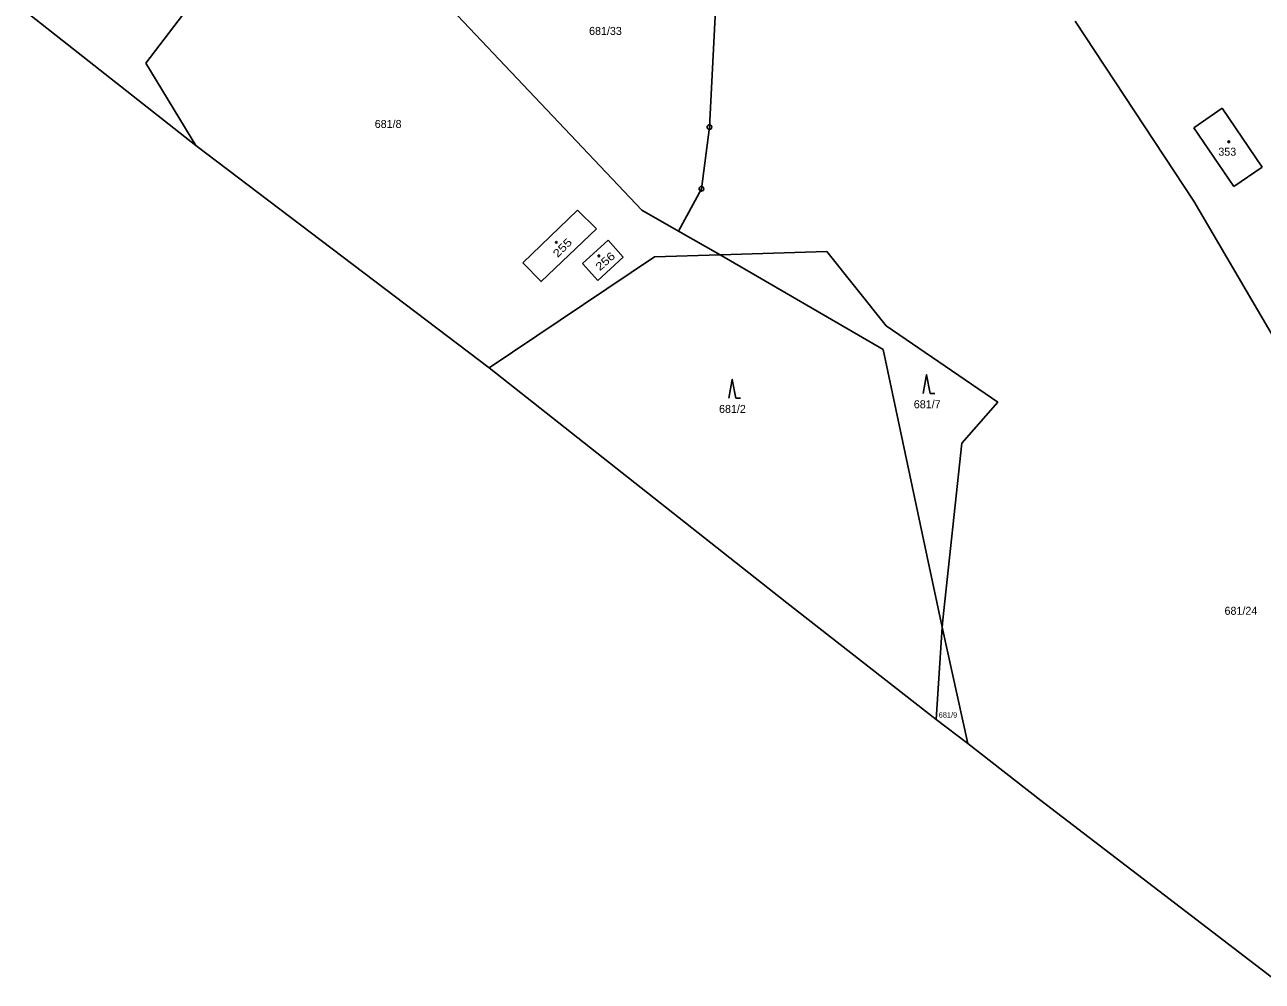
# Model space of a CAD drawing. Extents: x -701211 to -698780, y -1014269 to -1012378.
# Drawn here: x -700617.8 to -700355.1, y -1014122.2 to -1013919 of the extents above; entities that cross this region are included whole.
import ezdxf
from ezdxf.enums import TextEntityAlignment as Align

# ---------------------------------------------------------------- set-up
doc = ezdxf.new("R2010")
doc.units = 0
doc.header["$LTSCALE"] = 0.68
for name, color, linetype, lineweight in [('1', 7, 'Continuous', 25), ('3', 7, 'Continuous', 25), ('5', 7, 'Continuous', 25), ('8', 7, 'Continuous', 25)]:
    doc.layers.add(name, color=color, linetype=linetype, lineweight=lineweight)
doc.layers.add('2', color=7, linetype='Continuous')

msp = doc.modelspace()

# ---------------------------------------------------------------- linework, layer by layer
at = {"layer": '1'}
for p, q in [((-700470.13, -1013895.13), (-700472.45, -1013940.74)), ((-700570.09, -1013898.25), (-700592.11, -1013927.11)), ((-700486.79, -1013958.39), (-700530.22, -1013912.51)), ((-700617.85, -1013916.06), (-700581.52, -1013944.62)), ((-700394.77, -1013918.2), (-700369.62, -1013956.44)), ((-700581.52, -1013944.62), (-700592.11, -1013927.11)), ((-700363.56, -1013936.72), (-700369.61, -1013940.87)), ((-700355.08, -1013949.24), (-700363.56, -1013936.72)), ((-700472.45, -1013940.74), (-700474.16, -1013953.83)), ((-700369.61, -1013940.87), (-700361.12, -1013953.33)), ((-700581.52, -1013944.62), (-700519.24, -1013991.89)), ((-700361.12, -1013953.33), (-700355.08, -1013949.24)), ((-700474.16, -1013953.83), (-700479.01, -1013962.83)), ((-700512.05, -1013969.55), (-700500.44, -1013958.38)), ((-700500.44, -1013958.38), (-700496.4, -1013962.37)), ((-700486.79, -1013958.39), (-700479.01, -1013962.83)), ((-700369.62, -1013956.44), (-700346.3, -1013996.29)), ((-700479.01, -1013962.83), (-700470.2, -1013967.86)), ((-700499.42, -1013969.73), (-700493.98, -1013964.77)), ((-700493.98, -1013964.77), (-700490.78, -1013968.36)), ((-700484.12, -1013968.3), (-700519.24, -1013991.89)), ((-700490.78, -1013968.36), (-700496.18, -1013973.29)), ((-700470.2, -1013967.86), (-700484.12, -1013968.3)), ((-700447.5, -1013967.14), (-700470.2, -1013967.86)), ((-700470.2, -1013967.86), (-700435.55, -1013987.96)), ((-700434.93, -1013982.94), (-700447.5, -1013967.14)), ((-700496.18, -1013973.29), (-700499.42, -1013969.73)), ((-700411.24, -1013999.19), (-700434.93, -1013982.94)), ((-700435.55, -1013987.96), (-700426.22, -1014032.02)), ((-700519.24, -1013991.89), (-700456.02, -1014041.82)), ((-700418.87, -1014007.9), (-700411.24, -1013999.19)), ((-700418.87, -1014007.9), (-700422.91, -1014045.43)), ((-700423.01, -1014046.95), (-700426.22, -1014032.02)), ((-700456.02, -1014041.82), (-700424.32, -1014066.6)), ((-700422.91, -1014045.43), (-700423.01, -1014046.95)), ((-700423.01, -1014046.95), (-700424.32, -1014066.6)), ((-700417.58, -1014071.7), (-700423.01, -1014046.95)), ((-700424.32, -1014066.6), (-700417.58, -1014071.7)), ((-700417.58, -1014071.7), (-700402.11, -1014083.8)), ((-700402.11, -1014083.8), (-700351.96, -1014122.18))]:
    msp.add_line(p, q, dxfattribs=at)
msp.add_lwpolyline([(-700512.05, -1013969.55), (-700508.21, -1013973.56), (-700496.4, -1013962.37)], dxfattribs=at)
at = {"layer": '3'}
for p, q in [((-700466.85, -1013998.32), (-700465.854, -1013998.32)), ((-700425.59, -1013997.33), (-700424.594, -1013997.33))]:
    msp.add_line(p, q, dxfattribs=at)
for points in [[(-700466.85, -1013998.32), (-700467.6, -1013994.32), (-700468.35, -1013998.32)], [(-700425.59, -1013997.33), (-700426.34, -1013993.33), (-700427.09, -1013997.33)]]:
    msp.add_lwpolyline(points, dxfattribs=at)
at = {"layer": '5'}
for centre in [(-700362.1668, -1013943.8492), (-700504.9668, -1013965.1992), (-700495.9368, -1013968.0792)]:
    msp.add_circle(centre, 0.175, dxfattribs=at)
at = {"layer": '8'}
for centre, radius in [((-700472.4501, -1013940.74), 0.5), ((-700472.4501, -1013940.74), 0.0303), ((-700474.1601, -1013953.83), 0.5), ((-700474.1601, -1013953.83), 0.0303)]:
    msp.add_circle(centre, radius, dxfattribs=at)

# ---------------------------------------------------------------- texts
at = {"layer": '2'}
for s, p in [('681/33', (-700498.01, -1013921.145)), ('681/8', (-700543.53, -1013940.905)), ('353', (-700364.38, -1013946.805)), ('681/2', (-700470.41, -1014001.445)), ('681/7', (-700429.05, -1014000.455))]:
    msp.add_text(s, height=1.7, dxfattribs=at).set_placement(p)
at = {"layer": '2', "width": 1.2}
for s, rotation, p in [('255', 45, (-700504.679, -1013968.58)), ('256', 41, (-700495.731, -1013971.36))]:
    msp.add_text(s, height=1.7, rotation=rotation, dxfattribs=at).set_placement(p)
at = {"layer": '2'}
for s, height, p in [('681/24', 1.7, (-700359.59, -1014044.335)), ('681/9', 1.14, (-700421.799, -1014066.175))]:
    msp.add_text(s, height=height, dxfattribs=at).set_placement(p, align=Align.CENTER)

doc.saveas('drawing.dxf')
